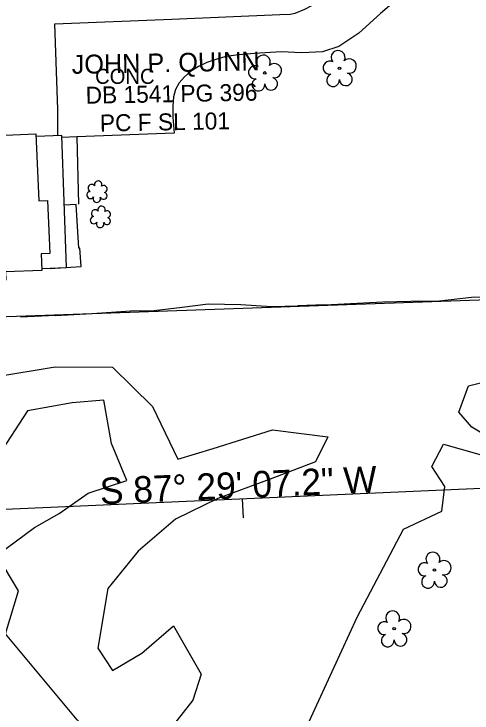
# Model space of a CAD drawing. Extents: x 3040896 to 3051146, y 687568 to 732976.
# Drawn here: x 3049220.3 to 3049341.6, y 691512.1 to 691697.2 of the extents above; entities that cross this region are included whole.
import ezdxf

# ---------------------------------------------------------------- set-up
doc = ezdxf.new("R2010")
doc.units = 0
for name, color, linetype in [('Default', 7, 'Continuous'), ('Exist Building', 7, 'Continuous'), ('Exist Other Culture Area Outline', 7, 'Continuous'), ('Exist Other Culture Fence Line', 7, 'Continuous'), ('Exist Property Deed Book Text', 7, 'Continuous'), ('Exist Property Line', 7, 'Continuous'), ('Exist Property Owner Text', 7, 'Continuous'), ('Exist Roads EOP Other', 7, 'Continuous'), ('Exist Roads EOP Other Text', 7, 'Continuous'), ('Exist Vegetation Hedge Row', 7, 'Continuous'), ('Exist Vegetation Shrub CELL', 7, 'Continuous'), ('Exist Vegetation Tree CELL', 7, 'Continuous'), ('Exist Vegetation Woods Line', 7, 'Continuous'), ('Prop Horizontal Alignment', 7, 'Continuous'), ('Prop Horizontal Alignment Direction Label', 7, 'Continuous'), ('Prop Horizontal Alignment Tick Small', 7, 'Continuous')]:
    doc.layers.add(name, color=color, linetype=linetype)

msp = doc.modelspace()

# ---------------------------------------------------------------- linework, layer by layer
at = {"layer": 'Default'}
msp.add_line((3049545.39, 691580.37), (3049017.15, 691557.17), dxfattribs=at)
at = {"layer": 'Exist Building'}
msp.add_lwpolyline([(3049193.19, 691628.05), (3049191.65, 691663.99), (3049226.15, 691665.48), (3049226.92, 691647.73), (3049229.22, 691647.83), (3049229.83, 691633.79), (3049227.51, 691633.69), (3049227.7, 691629.29), (3049218.06, 691628.88), (3049218.16, 691626.72), (3049210.84, 691626.4), (3049210.73, 691628.8)], close=True, dxfattribs=at)
at = {"layer": 'Exist Other Culture Area Outline'}
for points in [[(3049227.67, 691629.81), (3049234.25, 691630.05), (3049232.97, 691665), (3049226.19, 691664.75)], [(3049236.94, 691664.61), (3049237.38, 691646.78)], [(3049229.89, 691629.89), (3049229.9, 691629.81), (3049238.08, 691630.29), (3049237.79, 691635.2), (3049237.51, 691635.19), (3049236.83, 691646.72), (3049233.65, 691646.53)]]:
    msp.add_lwpolyline(points, dxfattribs=at)
at = {"layer": 'Exist Other Culture Fence Line'}
for points in [[(3049317.97, 691620.93), (3049325.28, 691621.16), (3049333, 691621.22), (3049341.43, 691622.16)], [(3049341.43, 691622.16), (3049348.55, 691622.45)], [(3049231.32, 691617.3), (3049241.06, 691617.85), (3049251.21, 691618.54), (3049257.47, 691618.69), (3049264.86, 691619.57), (3049271.72, 691620.43), (3049280.39, 691620.26), (3049288.47, 691619.76), (3049295.48, 691619.86)], [(3049302.66, 691620.2), (3049295.48, 691619.86)], [(3049302.66, 691620.2), (3049317.97, 691620.93)], [(3049231.32, 691617.3), (3049222.02, 691616.86)]]:
    msp.add_lwpolyline(points, dxfattribs=at)
at = {"layer": 'Exist Property Line'}
msp.add_line((3049049.52, 691611.01), (3049378.85, 691622.75), dxfattribs=at)
at = {"layer": 'Exist Roads EOP Other'}
for points in [[(3049231.94, 691664.96), (3049231.92, 691671.87), (3049231.1, 691694.61), (3049262.14, 691695.79), (3049290.72, 691697.06), (3049293.46, 691697.18), (3049294.75, 691697.4), (3049297.37, 691698.49), (3049300.72, 691700.27), (3049306.4, 691704.84), (3049324.66, 691705.66), (3049325.16, 691704.05)], [(3049325.16, 691704.05), (3049317.39, 691697.29), (3049311.6, 691692.12), (3049306.29, 691688.58), (3049301.98, 691687.16), (3049296.57, 691686.9), (3049291.05, 691687.17), (3049283.97, 691686.73), (3049279.8, 691686.4), (3049276.48, 691685.91), (3049274.28, 691685.32), (3049271.36, 691684.38), (3049269.17, 691683.29), (3049267.03, 691681.94), (3049265.48, 691680.54), (3049264.09, 691678.93), (3049263.08, 691677.22), (3049262.53, 691675.21), (3049262.42, 691672.83), (3049262.35, 691669.82), (3049262.74, 691665.6)], [(3049236.94, 691664.61), (3049232.99, 691664.52)], [(3049262.74, 691665.6), (3049236.94, 691664.61)]]:
    msp.add_lwpolyline(points, dxfattribs=at)
at = {"layer": 'Exist Vegetation Hedge Row'}
for points in [[(3049347.58, 691584.18), (3049341.53, 691587.72), (3049338.15, 691591.77), (3049340.7, 691598.7), (3049354.98, 691602.29)], [(3049323.49, 691560.73), (3049333.59, 691565.53), (3049334.37, 691572.03), (3049331, 691577.33), (3049334.04, 691583.28), (3049344.01, 691580.39)], [(3049297.03, 691471.42), (3049291.17, 691495.93), (3049296.97, 691506.53), (3049311.19, 691537.41), (3049323.49, 691560.73)]]:
    msp.add_lwpolyline(points, dxfattribs=at)
at = {"layer": 'Exist Vegetation Shrub CELL'}
for p, q in [((3049242.38, 691649.96), (3049242.38, 691649.96)), ((3049243.28, 691643.27), (3049243.28, 691643.27))]:
    msp.add_line(p, q, dxfattribs=at)
for centre, radius, start, end in [((3049240.9, 691651.09), 0.968, 35.8908, 245.4216), ((3049242.61, 691652), 0.99, 334.8391, 200.4717), ((3049244.05, 691650.83), 0.929, 284.4567, 126.0861), ((3049240.58, 691649.26), 0.955, 95.1099, 327.9534), ((3049244.02, 691649.03), 0.937, 204.9913, 73.4601), ((3049242.25, 691648.28), 0.984, 151.2797, 21.387), ((3049243.51, 691645.31), 0.99, 334.8391, 200.4717), ((3049241.8, 691644.39), 0.968, 35.8908, 245.4216), ((3049244.95, 691644.13), 0.929, 284.4567, 126.0861), ((3049241.48, 691642.56), 0.955, 95.1099, 327.9534), ((3049243.15, 691641.58), 0.984, 151.2797, 21.387), ((3049244.92, 691642.34), 0.937, 204.9913, 73.4601)]:
    msp.add_arc(centre, radius, start, end, dxfattribs=at)
at = {"layer": 'Exist Vegetation Tree CELL'}
for p, q in [((3049306.52, 691682.8), (3049306.52, 691682.8)), ((3049286.73, 691681.59), (3049286.73, 691681.59)), ((3049331.65, 691549.94), (3049331.65, 691549.94)), ((3049320.99, 691534.37), (3049320.99, 691534.37))]:
    msp.add_line(p, q, dxfattribs=at)
for centre in [(3049306.52, 691682.8), (3049286.73, 691681.59), (3049331.65, 691549.94), (3049320.99, 691534.37)]:
    msp.add_circle(centre, 0.326, dxfattribs=at)
for centre, radius, start, end in [((3049306.14, 691685.67), 1.86, 330.1651, 219.7134), ((3049286.35, 691684.46), 1.86, 330.1651, 219.7134), ((3049303.92, 691682.95), 1.73, 62.6636, 279.3457), ((3049309.07, 691683.39), 1.9, 257.1011, 134.1999), ((3049284.13, 691681.74), 1.73, 62.6636, 279.3457), ((3049289.28, 691682.18), 1.9, 257.1011, 134.1999), ((3049304.82, 691679.68), 1.69, 111.5671, 6.231), ((3049308.2, 691679.9), 1.7, 181.2822, 74.56), ((3049285.03, 691678.47), 1.69, 111.5671, 6.231), ((3049288.4, 691678.69), 1.7, 181.2822, 74.56), ((3049331.27, 691552.81), 1.86, 330.1651, 219.7134), ((3049329.04, 691550.09), 1.73, 62.6636, 279.3457), ((3049334.2, 691550.52), 1.9, 257.1011, 134.1999), ((3049329.95, 691546.81), 1.69, 111.5671, 6.231), ((3049333.32, 691547.04), 1.7, 181.2822, 74.56), ((3049320.6, 691537.24), 1.86, 330.1651, 219.7134), ((3049323.54, 691534.96), 1.9, 257.1011, 134.1999), ((3049318.38, 691534.52), 1.73, 62.6636, 279.3457), ((3049319.28, 691531.25), 1.69, 111.5671, 6.231), ((3049322.66, 691531.47), 1.7, 181.2822, 74.56)]:
    msp.add_arc(centre, radius, start, end, dxfattribs=at)
at = {"layer": 'Exist Vegetation Woods Line'}
for points in [[(3049215.14, 691601.12), (3049231.22, 691603.75), (3049246.42, 691603.69), (3049257.04, 691593.22), (3049263.71, 691579.29), (3049273.04, 691582.08), (3049288.73, 691587.04), (3049303.45, 691585.2), (3049300.19, 691578.61), (3049288.19, 691574.01), (3049274.31, 691568.88), (3049263.07, 691563.35), (3049253.21, 691554.94), (3049245.2, 691545.01), (3049242.48, 691529.19), (3049246.44, 691523.31), (3049254.15, 691527.93), (3049262.55, 691535.11)], [(3049262.55, 691535.11), (3049269.9, 691522.36), (3049267.69, 691515.42), (3049260.95, 691506.88), (3049252.62, 691497.49), (3049244.23, 691502.41), (3049237.07, 691510.26), (3049218.05, 691533.04), (3049221.48, 691544.44), (3049215.79, 691553.86), (3049225.77, 691561.19), (3049232.28, 691564.92), (3049240, 691570.29), (3049250.21, 691573.6), (3049246.1, 691583.42), (3049244.13, 691594.95), (3049235.7, 691594.21), (3049223.93, 691592.08), (3049216.09, 691580.23)]]:
    msp.add_lwpolyline(points, dxfattribs=at)
at = {"layer": 'Prop Horizontal Alignment'}
msp.add_line((3049545.39, 691580.37), (3049017.15, 691557.17), dxfattribs=at)
at = {"layer": 'Prop Horizontal Alignment Tick Small'}
msp.add_line((3049280.76, 691568.75), (3049280.98, 691563.76), dxfattribs=at)

# ---------------------------------------------------------------- texts
at = {"layer": 'Exist Property Deed Book Text'}
for s, p in [('DB 1541 PG 396', (3049239.33, 691673.41)), ('PC F SL 101', (3049243.1, 691666.04))]:
    msp.add_text(s, height=4.5, rotation=1.0656, dxfattribs=at).set_placement(p)
at = {"layer": 'Exist Property Owner Text'}
msp.add_text('JOHN P. QUINN', height=5, rotation=1.0656, dxfattribs=at).set_placement((3049235.64, 691681.32))
at = {"layer": 'Exist Roads EOP Other Text'}
msp.add_text('CONC', height=4, dxfattribs=at).set_placement((3049241.8, 691678.68))
at = {"layer": 'Prop Horizontal Alignment Direction Label'}
msp.add_text('S 87%%d 29\' 07.2" W', height=7, rotation=2.5147, dxfattribs=at).set_placement((3049243.22, 691567.3))

doc.saveas('drawing.dxf')
